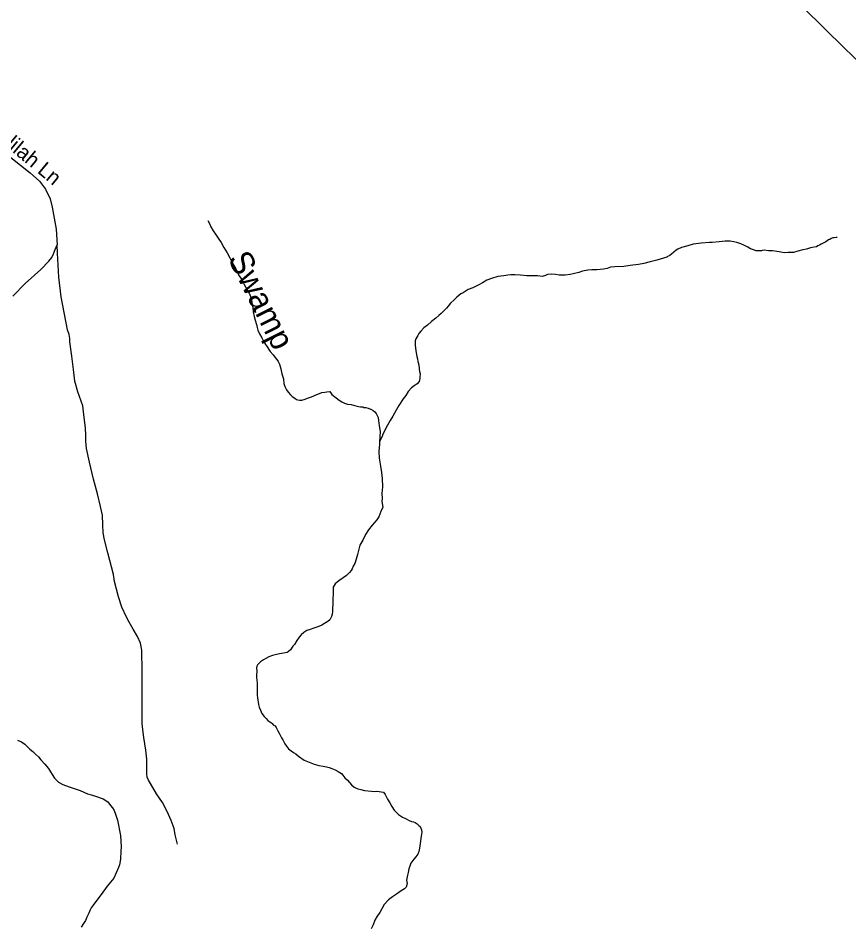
# Model space of a CAD drawing. Extents: x 2220236 to 2384410, y 720751 to 894131.
# Drawn here: x 2276076 to 2281385, y 828121 to 833919 of the extents above; entities that cross this region are included whole.
import ezdxf

# ---------------------------------------------------------------- set-up
doc = ezdxf.new("R2010")
doc.units = 0
doc.layers.add('Default', color=7, linetype='Continuous')

msp = doc.modelspace()

# ---------------------------------------------------------------- linework, layer by layer
at = {"layer": 'Default'}
for points in [[(2281505.4, 833583.1), (2281359.7, 833724.2), (2281094.9, 833983.9)], [(2275476.5, 833691.2), (2275573.1, 833629.7), (2275618.8, 833592.8), (2275639.8, 833562.9), (2275658.3, 833530.4), (2275666.5, 833508.4), (2275692.5, 833425.9), (2275718.9, 833364.4), (2275741.7, 833313.4), (2275811.9, 833213.3), (2275848.8, 833171.1), (2275889.2, 833143), (2275924.3, 833113.1), (2275966.3, 833079.5), (2276092, 832979.6), (2276153.4, 832930.4), (2276213.1, 832875.9), (2276250.9, 832825), (2276280.8, 832763.5), (2276293, 832710.8), (2276319, 832568.9), (2276324.5, 832468.3)], [(2277288.6, 832625.8), (2277295.8, 832609.3), (2277308.1, 832583.4), (2277322.4, 832559.5), (2277336.7, 832537.9), (2277354.8, 832512), (2277372.9, 832484.7), (2277391.3, 832452.2), (2277411.6, 832418.3), (2277428, 832385.1), (2277448.2, 832348.7), (2277466.5, 832315.5), (2277484.8, 832277.4), (2277502.9, 832249.1), (2277517.3, 832219.3), (2277529.4, 832201.7), (2277541.4, 832177.8), (2277551.9, 832159.5), (2277560, 832139.7), (2277566.4, 832115.6), (2277572.4, 832090.2), (2277576.5, 832066.2), (2277578.9, 832039.9), (2277585.2, 832010.3), (2277591.2, 831986.5), (2277599.5, 831960.1), (2277603.7, 831940.4), (2277607.7, 831924.5), (2277618.3, 831900.7), (2277632.5, 831874.8), (2277642.7, 831856.6), (2277656.9, 831831), (2277662.9, 831822.7), (2277687.1, 831786.8), (2277705.4, 831765.1), (2277717.5, 831751), (2277729.7, 831735), (2277738, 831723.4), (2277745.8, 831705.2), (2277754.1, 831677.1), (2277762.2, 831643.5), (2277770.8, 831612.2), (2277775, 831581.6), (2277781.2, 831563.4), (2277791.3, 831541.9), (2277801.2, 831527.9), (2277815.5, 831510.2), (2277827.5, 831500.1), (2277844, 831488.3), (2277855.9, 831480.9), (2277863.8, 831478.1), (2277873.9, 831476.2), (2277890, 831476.9), (2277909.8, 831483), (2277925.6, 831489.2), (2277951.4, 831497.6), (2277985.8, 831511.6), (2278001.3, 831517.9), (2278017.2, 831524.1), (2278035.3, 831528), (2278049.5, 831530), (2278067.5, 831530.6), (2278081.3, 831512.3), (2278107.7, 831490.4), (2278127.8, 831476.9), (2278143.9, 831465), (2278161.8, 831457.1), (2278180, 831451.2), (2278204.2, 831447.4), (2278219.9, 831443.8), (2278233.9, 831440.2), (2278250.2, 831435.6), (2278264, 831433.7), (2278278, 831432.7), (2278286.2, 831430), (2278298.3, 831428.1), (2278312, 831424.5), (2278328.3, 831418.6), (2278330.2, 831418.5), (2278344.5, 831410.7), (2278356.1, 831400.6), (2278364.1, 831390.6), (2278370.4, 831379), (2278376.7, 831365.1), (2278378.9, 831347), (2278383.1, 831311.5), (2278389.3, 831275.3), (2278387.9, 831240.9), (2278385.3, 831209.8)], [(2281310.8, 832516.2), (2281304.9, 832516.3), (2281290.7, 832514), (2281282.9, 832513.5), (2281272.9, 832509.5), (2281262.6, 832503.1), (2281255.1, 832501.6), (2281247.1, 832495.2), (2281237.1, 832488.9), (2281221.1, 832479.4), (2281208.9, 832473.1), (2281197.3, 832466.7), (2281187.4, 832463), (2281177.4, 832456.7), (2281151.4, 832452.3), (2281139.2, 832450.9), (2281113.8, 832442.2), (2281091.7, 832437.8), (2281059.7, 832427.9), (2281032, 832419.3), (2280997.9, 832419.4), (2280971.6, 832418.9), (2280939.9, 832424.5), (2280897.7, 832430.3), (2280871.8, 832431.8), (2280844, 832434.1), (2280831.9, 832433.3), (2280825.9, 832431.8), (2280821.6, 832431.2), (2280811.8, 832429.8), (2280807.8, 832429.9), (2280791.8, 832430.9), (2280775.8, 832437.1), (2280755.7, 832444.7), (2280739.5, 832454.9), (2280713.5, 832466.3), (2280695.3, 832474.9), (2280669.2, 832484.3), (2280649.3, 832487.9), (2280625.4, 832491.7), (2280595.3, 832491.7), (2280555.5, 832487.6), (2280511.2, 832485.2), (2280493.4, 832484.6), (2280441.5, 832480.1), (2280389.6, 832473.7), (2280355.6, 832462.9), (2280316, 832453.2), (2280291.8, 832440.6), (2280282.2, 832434.9), (2280266.2, 832422.1), (2280250.5, 832408.6), (2280240.5, 832400.6), (2280222.2, 832391.8), (2280222.2, 832390.2), (2280158.5, 832371.2), (2280115, 832361.3), (2280074.8, 832350.6), (2280040.9, 832344.1), (2279987.3, 832337.7), (2279947.1, 832331.3), (2279889, 832329.2), (2279861.1, 832326.5), (2279839.3, 832318.8), (2279817.2, 832312.7), (2279773.5, 832310.3), (2279743.3, 832309.9), (2279717.4, 832307.2), (2279683.4, 832301.3), (2279659.7, 832293), (2279623.7, 832282.9), (2279604, 832280), (2279571.7, 832275.8), (2279569.8, 832275.8), (2279533.7, 832275.9), (2279509.8, 832279.7), (2279482, 832280.9), (2279460, 832279.1), (2279445.7, 832272.8), (2279425.9, 832266.7), (2279395.8, 832270.6), (2279357.8, 832272), (2279326, 832270.4), (2279285.7, 832275.1), (2279250, 832277.5), (2279225.7, 832277.4), (2279206, 832275.1), (2279180, 832270.8), (2279142.2, 832266), (2279100.3, 832253.7), (2279072.2, 832243.5), (2279044.6, 832225.4), (2279020.7, 832213.4), (2278982.6, 832194.5), (2278952.9, 832183), (2278920.9, 832162.3), (2278905.1, 832156.1)], [(2276041.1, 832141.3), (2276121.8, 832222.1), (2276221.9, 832311.7), (2276271.1, 832364.4), (2276290.4, 832387.3), (2276300.9, 832411.9), (2276313.2, 832440), (2276324.5, 832468.3)], [(2277094.2, 828636), (2277080.1, 828695.7), (2277073.1, 828737.9), (2277053.8, 828788.8), (2277029.2, 828846.8), (2276997.6, 828903), (2276960.7, 828959.3), (2276922.1, 829024.3), (2276908.1, 829047.1), (2276901, 829066.4), (2276899.3, 829085.8), (2276897.5, 829119.2), (2276899.3, 829180.7), (2276892.3, 829238.6), (2276878.2, 829319.5), (2276874.7, 829351.1), (2276869.4, 829409.1), (2276869.4, 829509.2), (2276867.7, 829741.2), (2276865.9, 829878.2), (2276857.1, 829922.1), (2276837.8, 829964.3), (2276811.5, 830011.7), (2276785.1, 830057.4), (2276765.8, 830092.6), (2276739.5, 830152.3), (2276716.7, 830219.1), (2276692.1, 830317.5), (2276685.1, 830361.4), (2276648.2, 830500.2), (2276627.1, 830582.8), (2276620.1, 830626.7), (2276616.6, 830679.4), (2276614.8, 830740.9), (2276602.5, 830797.1), (2276583.2, 830876.2), (2276558.6, 830971.1), (2276532.3, 831080), (2276513, 831167.9), (2276507.7, 831213.6), (2276507.7, 831250.5), (2276506, 831299.7), (2276498.9, 831364.7), (2276488.4, 831440.2), (2276458.5, 831529.8), (2276439.2, 831598.4), (2276428.7, 831672.1), (2276419.9, 831756.5), (2276405.9, 831849.6), (2276405.4, 831870), (2276401.2, 831895.9), (2276391, 831925.9), (2276351.9, 832136.2), (2276336.1, 832262.7), (2276327.3, 832415.6), (2276324.5, 832468.3)], [(2278905.1, 832156.1), (2278893.4, 832145.5), (2278879.3, 832133.7), (2278861.6, 832117.6), (2278839.9, 832095.8), (2278824.1, 832077.4), (2278814, 832065.2), (2278796.5, 832046.8), (2278780.5, 832030.8), (2278764.8, 832017), (2278744.7, 832000.3), (2278718.7, 831978.6), (2278693, 831956.2), (2278669.3, 831937.9), (2278649.5, 831917.7), (2278637.7, 831901.5), (2278629.9, 831889.6), (2278618, 831867.5), (2278614.1, 831855.5), (2278612.5, 831839.1), (2278612.3, 831827.6), (2278614.5, 831807.9), (2278618.8, 831778.9), (2278623.2, 831755.2), (2278627.2, 831739.4), (2278631.4, 831723.9), (2278635.4, 831709.7), (2278639.7, 831681.7), (2278639.6, 831675.2), (2278641.9, 831659.7), (2278644.2, 831643.9), (2278644.1, 831623.6), (2278642.3, 831613.8), (2278638.3, 831595.8), (2278626.8, 831579.7), (2278606.5, 831567), (2278590.9, 831554.8), (2278569, 831530.7), (2278553.4, 831506.4), (2278535.6, 831484.8), (2278509.8, 831442.7), (2278492.1, 831411.9), (2278470.7, 831373.6), (2278453, 831346.1), (2278437, 831315.3), (2278421.4, 831289.4), (2278415.4, 831273.1), (2278407.6, 831257.9), (2278401.7, 831243.2), (2278391.8, 831223.8), (2278385.3, 831209.8)], [(2278385.3, 831209.8), (2278384.3, 831195), (2278380.4, 831146.9), (2278383.1, 831104.9), (2278391.5, 831053.2), (2278397.9, 831013.7), (2278402.1, 830974.9), (2278404.6, 830921.7), (2278401.1, 830879.2), (2278401.4, 830847), (2278399.6, 830827.4), (2278405.8, 830791.2), (2278394.1, 830763.5), (2278386.5, 830747.3), (2278380.3, 830731), (2278368.7, 830710.9), (2278352.9, 830693.2), (2278338.8, 830677.1), (2278315.2, 830646.4), (2278295.6, 830618), (2278278.1, 830580), (2278260, 830548.2), (2278250.5, 830513.9), (2278244.4, 830489.5), (2278236.9, 830459.5), (2278227.1, 830431.8), (2278217.2, 830413.9), (2278209.7, 830397.7), (2278203.6, 830387), (2278193.8, 830375.1), (2278173.7, 830354.8), (2278152.1, 830340.5), (2278124.5, 830320.7), (2278102.4, 830302.2), (2278088.5, 830280.5), (2278088.9, 830250), (2278087.3, 830190.3), (2278087.6, 830170.6), (2278085.7, 830144.4), (2278084.3, 830123.8), (2278082, 830108.4), (2278078.4, 830092.1), (2278068.5, 830071.7), (2278054.4, 830059.8), (2278034.8, 830047.7), (2278016.9, 830037.6), (2277991.1, 830025.7), (2277965, 830017.4), (2277941.2, 830008.7), (2277921.4, 830002.5), (2277901.5, 829990.8), (2277885.4, 829976.4), (2277871.7, 829960.3), (2277858.1, 829938.3), (2277842.2, 829914), (2277832.1, 829902.1), (2277816.2, 829880.1), (2277802.5, 829867.2), (2277794.5, 829863.5), (2277772.8, 829857.4), (2277746.8, 829853), (2277718.8, 829847), (2277700.6, 829842.5), (2277678.8, 829834.7), (2277659.2, 829824.3), (2277645, 829816.4), (2277625, 829802), (2277615.3, 829794), (2277605.3, 829783.8), (2277601.5, 829775.6), (2277599.6, 829764.2), (2277601.8, 829741.8), (2277600.3, 829717.3), (2277600, 829701.9), (2277602.5, 829668), (2277602.6, 829654.3), (2277602.9, 829636.2), (2277602.7, 829613.9), (2277603.3, 829595.9), (2277603.2, 829589.3), (2277605.5, 829572.2), (2277607.5, 829558.1), (2277609.5, 829544.2), (2277611.8, 829530.1), (2277615.7, 829512), (2277624.2, 829493.7), (2277633.9, 829472.2), (2277648.3, 829453.9), (2277660.8, 829440.5), (2277672.4, 829428.1), (2277684.6, 829418.7), (2277694.7, 829412.9), (2277698.8, 829408.6), (2277708.8, 829398.5), (2277718.9, 829392.7), (2277725.2, 829382.8), (2277734.9, 829361.2)], [(2277734.9, 829361.2), (2277743.5, 829347), (2277759.6, 829317.1), (2277767.8, 829303.2), (2277779.8, 829279), (2277791.9, 829263.3), (2277804, 829245.7), (2277820.5, 829233.8), (2277836.4, 829223.7), (2277850.3, 829213.5), (2277868.7, 829200), (2277904.9, 829174.7), (2277934.8, 829161), (2277967, 829148.8), (2277997.3, 829141), (2278025.1, 829135.5), (2278047, 829131.7), (2278063, 829128.1), (2278080.9, 829121.8), (2278101.4, 829112.6), (2278121.5, 829102.3), (2278141.6, 829088.8), (2278151.8, 829077.1), (2278163.6, 829060.4), (2278180, 829045.3), (2278206.3, 829016.9), (2278224.1, 829001.8), (2278246.5, 828991.5), (2278266.4, 828986.2), (2278290.2, 828979.8), (2278334.4, 828976.5), (2278350.4, 828974.6), (2278368.1, 828974.9), (2278382.5, 828972.9), (2278396.3, 828972.6), (2278410.3, 828969.1), (2278422.5, 828955), (2278426.6, 828945.1), (2278437, 828925.2), (2278450.9, 828901), (2278465.2, 828877.7), (2278479.4, 828853.8), (2278507.8, 828827.6), (2278532, 828810.1), (2278551.8, 828800.5), (2278575.8, 828788.5), (2278590.1, 828782.6), (2278601.9, 828779.1), (2278613.9, 828774.6), (2278626.2, 828767.1), (2278636.2, 828757.1), (2278644.6, 828749.4), (2278650.3, 828739.4), (2278654.3, 828728.8), (2278656.6, 828713), (2278654.4, 828701), (2278648.9, 828673.2), (2278645.3, 828641.1), (2278641.7, 828611), (2278637.7, 828590.4), (2278630.1, 828572.6), (2278618.3, 828556.4), (2278604.1, 828540.3), (2278586.2, 828514.4), (2278578.6, 828496.5), (2278572.7, 828478.6), (2278569, 828456.7), (2278565, 828437.8), (2278559.3, 828418.2), (2278557.4, 828406.1), (2278561.6, 828386.4), (2278555.8, 828361.9), (2278545.8, 828352.3), (2278524.2, 828337.9), (2278494.3, 828317.9), (2278468.3, 828299.7), (2278442.7, 828281.2), (2278414.8, 828250.7), (2278387.2, 828200.4), (2278369.6, 828176.2), (2278356, 828151.8), (2278343.9, 828121.9), (2278332.5, 828095.9)], [(2276070.8, 829301.3), (2276097.1, 829291.9), (2276119.1, 829275.7), (2276137.1, 829258.2), (2276151.3, 829244.8), (2276169.6, 829228.7), (2276187.7, 829212.9), (2276206, 829195.1), (2276222, 829176.8), (2276246.1, 829149.4), (2276270.4, 829121.6), (2276282.7, 829099.4), (2276292.9, 829081.8), (2276309.1, 829059.5), (2276319.1, 829047.8), (2276333.2, 829034.4), (2276361.4, 829018.1), (2276401.4, 829002.5), (2276471.5, 828979.1), (2276519.3, 828959.1), (2276551.9, 828950.2), (2276563.9, 828946), (2276619.3, 828925.8), (2276648.4, 828907.2), (2276666.3, 828884.8), (2276678.4, 828868.8), (2276690.6, 828853.2), (2276698.9, 828829.1), (2276711.2, 828789.4), (2276730.2, 828693.3), (2276734.9, 828619.4), (2276733, 828591.5), (2276729.7, 828541.4), (2276724, 828505.5), (2276718.1, 828487.5), (2276686.8, 828419.3), (2276645.1, 828368.7), (2276607.6, 828316), (2276579.9, 828278.2), (2276556.3, 828245.9), (2276542.5, 828229.8), (2276536.7, 828217.4), (2276526.7, 828195.7), (2276515, 828169.7), (2276505.4, 828149.2), (2276493.2, 828129.1), (2276477.7, 828107.1)]]:
    msp.add_lwpolyline(points, dxfattribs=at)

# ---------------------------------------------------------------- texts
for s, height, rotation, p in [('Delilah Ln', 95, 320.32628, (2275867.1, 833205)), ('Swamp', 150, 296.63432, (2277413.8, 832381.9))]:
    msp.add_text(s, height=height, rotation=rotation, dxfattribs=at).set_placement(p)

doc.saveas('drawing.dxf')
